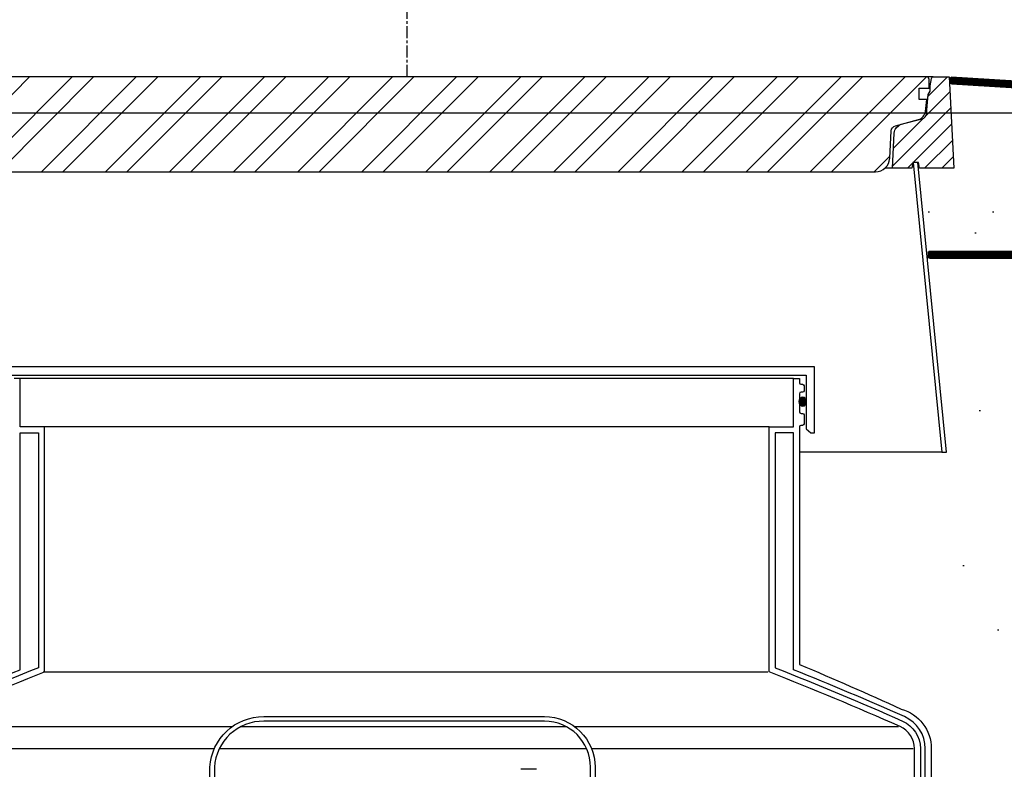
# Model space of a CAD drawing. Extents: x -169 to 6736, y -208 to 3022.
# Tile 398 of 656: x 1855 to 1896, y 957 to 988. Entities that reach past the tile are written whole.
import ezdxf

# ---------------------------------------------------------------- set-up
doc = ezdxf.new("R2010")
doc.units = 0
doc.header["$MEASUREMENT"] = 0
doc.header["$PDSIZE"] = 1
doc.linetypes.add('CENTER1', pattern=[0.6625, 0.5, -0.075, 0.0125, -0.075])
doc.layers.get('DEFPOINTS').update_dxf_attribs({"linetype": 'CONTINUOUS'})
for name, color, linetype in [('CENTERLINE', 3, 'CENTER1'), ('CONCRETE-HATCH', 2, 'CONTINUOUS'), ('DIM', 3, 'CONTINUOUS'), ('FREEZE-LINES', 8, 'CONTINUOUS'), ('FRP-SUMP', 2, 'CONTINUOUS'), ('PEAGRAVEL-HATCH', 3, 'CONTINUOUS'), ('PROBE', 2, 'CONTINUOUS'), ('SUB-PUMP', 4, 'CONTINUOUS'), ('TANK-MANHOLE-40', 2, 'CONTINUOUS'), ('TANK-MANHOLE-COVER-40', 2, 'CONTINUOUS'), ('TANK-MANHOLE-COVER-HATCH-40', 252, 'CONTINUOUS'), ('TANK-MANHOLE-HATCH-40', 7, 'CONTINUOUS'), ('TANK-SLAB', 6, 'CONTINUOUS')]:
    doc.layers.add(name, color=color, linetype=linetype)
doc.styles.add('SIMPLEX', font='simplex')
doc.dimstyles.new('DIM64', dxfattribs={"dimscale": 64, "dimtxt": 0.09375, "dimasz": 0.09375, "dimexe": 0.0625, "dimexo": 0.0625, "dimgap": 0.046875, "dimtad": 1, "dimdec": 4, "dimzin": 3, "dimdsep": 46, "dimlunit": 4, "dimtxsty": 'SIMPLEX', "dimcen": 0, "dimclrd": 256, "dimclre": 256, "dimclrt": 256, "dimadec": 0, "dimazin": 0, "dimtfac": 1, "dimtdec": 4, "dimtmove": 0, "dimatfit": 3, "dimfxl": 1, "dimfrac": 2, "dimtolj": 1, "dimtzin": 0, "dimarcsym": 0})

# ---------------------------------------------------------------- blocks, each defined once
blk = doc.blocks.new('*D109')
at = {"layer": 'DEFPOINTS', "color": 0, "transparency": 16777216}
for p in [(1368.586, 978.296), (2031.811, 978.015), (1368.586, 700.523)]:
    blk.add_point(p, dxfattribs=at)
at = {"layer": 'DIM', "lineweight": -2, "transparency": 16777216}
for p, q in [((1368.586, 974.296), (1368.586, 696.523)), ((2031.811, 974.015), (2031.811, 696.523)), ((2025.811, 700.523), (1374.586, 700.523))]:
    blk.add_line(p, q, dxfattribs=at)
at = {"layer": 'DIM', "transparency": 16777216}
for points in [[(1374.586, 701.523), (1374.586, 699.523), (1368.586, 700.523)], [(2025.811, 701.523), (2025.811, 699.523), (2031.811, 700.523)]]:
    blk.add_solid(points, dxfattribs=at)
at = {"layer": 'DIM', "transparency": 16777216, "insert": (1700.199, 708.095), "char_height": 6, "attachment_point": 5, "style": 'SIMPLEX'}
blk.add_mtext('\\A1;55\'-3 1/4" (F.V. TANK SLAB)', dxfattribs=at)

msp = doc.modelspace()

# ---------------------------------------------------------------- hatches: boundary and pattern name
at = {"layer": 'CONCRETE-HATCH'}
h = msp.add_hatch(dxfattribs=at)
h.set_pattern_fill('AR-CONC', color=256, scale=2.67, style=0)
h.set_pattern_definition([(50, (1901.361, 979.921), (19.151, -1.675), [2.0025, -22.0275]), (355, (1901.361, 979.921), (-3.705, 20.084), [1.602, -17.622]), (100.45, (1902.957, 979.782), (15.446, 18.408), [1.702, -18.7205]), (46.18, (1901.36, 985.261), (28.495, -4.42), [3.004, -33.041]), (96.64, (1903.736, 984.893), (24.955, 26.01), [2.553, -28.081]), (351.18, (1901.36, 985.26), (24.955, 26.01), [2.403, -26.433]), (21, (1904.031, 983.926), (15.937, -10.75), [2.0025, -22.0275]), (326, (1904.031, 983.926), (6.497, 19.362), [1.602, -17.622]), (71.45, (1905.36, 983.03), (22.434, 8.612), [1.702, -18.7205]), (37.5, (1901.361, 979.921), (0.3247, 8.8883), [0, -17.4084, 0, -17.889, 0, -17.6887]), (7.5, (1901.361, 979.921), (7.024, 10.531), [0, -10.1994, 0, -17.008, 0, -6.7417]), (327.5, (1895.407, 979.921), (14.253, -0.6022), [0, -6.675, 0, -20.826, 0, -27.6345]), (317.5, (1892.737, 979.921), (15.571, 2.673), [0, -8.6775, 0, -13.8306, 0, -19.6245])])
h.paths.add_polyline_path([(1910.48306, 982.19597), (1910.45656, 982.24588), (1910.41173, 982.27266), (1910.02583, 982.27266), (1909.81791, 983.04944), (1896.77365, 983.04944), (1892.92737, 983.53023), (1893.13018, 979.94608), (1891.62612, 979.94608), (1891.94322, 976.61194), (1910.48306, 976.61194)])
at = {"layer": 'FRP-SUMP'}
h = msp.add_hatch(color=256, dxfattribs=at)
edge = h.paths.add_edge_path()
edge.add_ellipse((1887.54012, 972.07723), major_axis=(0, 0.2), ratio=0.72085956, start_angle=282.678211, end_angle=431.031832)
edge.add_line((1887.40378, 972.14223), (1887.40378, 972.01222))
edge.add_ellipse((1887.54012, 972.07723), major_axis=(0, 0.2), ratio=0.72085956, start_angle=108.968168, end_angle=257.321789)
edge.add_line((1887.68078, 972.03333), (1887.68078, 972.12112))
at = {"layer": 'PEAGRAVEL-HATCH'}
h = msp.add_hatch(dxfattribs=at)
h.set_pattern_fill('AR-SAND', color=256, scale=7.5, style=0)
h.set_pattern_definition([(37.5, (1889.872, 854.523), (-0.47245, 14.4512), [0, -11.4, 0, -12.75, 0, -12.1875]), (7.5, (1889.872, 854.523), (13.2733, 21.166), [0, -6.15, 0, -10.275, 0, -3.9375]), (327.5, (1880.647, 854.523), (23.3561, 0.0424), [0, -3.75, 0, -13.5, 0, -17.625]), (317.5, (1880.647, 854.523), (22.546, 6.5826), [0, -1.875, 0, -8.85, 0, -10.125])])
edge = h.paths.add_edge_path()
edge.add_line((1987.37689, 978.01471), (1897.0206, 978.01471))
edge.add_line((1897.0206, 978.01471), (1897.0206, 976.75093))
edge.add_line((1897.0206, 976.75093), (1897.00608, 973.7036))
edge.add_line((1897.00608, 973.7036), (1892.87495, 973.7036))
edge.add_line((1892.87495, 973.7036), (1892.87495, 930.05404))
edge.add_line((1892.87495, 930.05404), (1890.16072, 930.05404))
edge.add_arc((1890.80992, 930.05404), 0.6492, 180, 270)
edge.add_line((1890.80992, 929.40484), (1890.80992, 929.05328))
edge.add_line((1890.80992, 929.05328), (1893.62111, 929.05328))
edge.add_arc((1893.62111, 923.05328), 6, 0, 90, ccw=False)
edge.add_line((1899.62111, 923.05328), (1899.62111, 915.52328))
edge.add_line((1899.62111, 915.52328), (1900.66072, 915.52328))
edge.add_line((1900.66072, 915.52328), (1901.66072, 917.52328))
edge.add_line((1901.66072, 917.52328), (1906.66072, 917.52328))
edge.add_line((1906.66072, 917.52328), (1907.66072, 915.52328))
edge.add_line((1907.66072, 915.52328), (1912.19673, 915.52328))
edge.add_arc((1909.34426, 854.52328), 61.06666, 0, 87.3226925, ccw=False)
edge.add_line((1970.41092, 854.52328), (1972.16709, 854.52328))
edge.add_line((1972.16709, 854.52328), (1997.56144, 946.07721))
edge.add_line((1997.56144, 946.07721), (1987.37689, 946.07721))
edge.add_line((1987.37689, 946.07721), (1987.37689, 978.01471))
at = {"layer": 'TANK-MANHOLE-COVER-HATCH-40'}
h = msp.add_hatch(dxfattribs=at)
h.set_pattern_fill('ANSI32', color=256, scale=5, style=0)
h.set_pattern_definition([(45, (294.2077, 981.5875), (-1.3258252, 1.3258252), []), (45, (295.0916, 981.5875), (-1.3258252, 1.3258252), [])])
edge = h.paths.add_edge_path()
edge.add_line((1851.75851, 981.58755), (1890.54905, 981.58755))
edge.add_arc((1890.54905, 982.1781), 0.59055, 270, 357.000156)
edge.add_line((1891.13879, 982.14719), (1891.19797, 983.27639))
edge.add_arc((1891.43386, 983.26403), 0.23622, 465, 537.000156, ccw=False)
edge.add_line((1891.37273, 983.4922), (1892.32534, 983.74746))
edge.add_arc((1892.22345, 984.12774), 0.3937, 285, 353.688971)
edge.add_line((1892.61476, 984.08446), (1892.66953, 984.57967))
edge.add_line((1892.66953, 984.57967), (1892.35457, 984.57967))
edge.add_line((1892.35457, 984.57967), (1892.35457, 985.05211))
edge.add_line((1892.35457, 985.05211), (1892.76795, 985.05211))
edge.add_line((1892.76795, 985.05211), (1892.76795, 985.42613))
edge.add_line((1892.76795, 985.42613), (1892.71681, 985.51471))
edge.add_line((1892.71681, 985.51471), (1849.59075, 985.51471))
edge.add_line((1849.59075, 985.51471), (1849.53961, 985.42613))
edge.add_line((1849.53961, 985.42613), (1849.53961, 985.05211))
edge.add_line((1849.53961, 985.05211), (1849.95299, 985.05211))
edge.add_line((1849.95299, 985.05211), (1849.95299, 984.57967))
edge.add_line((1849.95299, 984.57967), (1849.63803, 984.57967))
edge.add_line((1849.63803, 984.57967), (1849.6928, 984.08446))
edge.add_arc((1850.08412, 984.12774), 0.3937, 186.311029, 255)
edge.add_line((1849.98222, 983.74746), (1850.93484, 983.4922))
edge.add_arc((1850.8737, 983.26403), 0.23622, 362.999844, 435, ccw=False)
edge.add_line((1851.10959, 983.27639), (1851.16877, 982.14719))
edge.add_arc((1851.75851, 982.1781), 0.59055, 182.999844, 270)
at = {"layer": 'TANK-MANHOLE-HATCH-40', "linetype": 'Continuous'}
h = msp.add_hatch(dxfattribs=at)
h.set_pattern_fill('LINE', color=256, scale=4, angle=45, style=0)
h.set_pattern_definition([(45, (-1209.0571, 0), (-0.35355339, 0.35355339), [])])
h.paths.add_polyline_path([(1893.59473, 985.51471), (1892.93934, 985.51471, 0.36397023), (1892.8618, 985.44965), (1892.80732, 985.1407), (1892.80732, 984.92275), (1892.72858, 984.78637), (1892.65899, 983.99092, -0.31529879), (1892.48481, 983.78333), (1891.61868, 983.55126, 0.3249197), (1891.32742, 983.19157), (1891.25109, 981.73519), (1892.05701, 981.73519), (1892.09866, 981.97141), (1892.31101, 981.97141), (1892.33488, 981.97141), (1892.37654, 981.73519), (1893.7928, 981.73519)])

# ---------------------------------------------------------------- linework, layer by layer
at = {"layer": 'CENTERLINE'}
msp.add_line((1871.16784, 985.51471), (1871.16784, 1029.15474), dxfattribs=at)
at = {"layer": 'FREEZE-LINES', "linetype": 'Continuous'}
msp.add_line((1931.94521, 984.01471), (1465.78697, 984.01471), dxfattribs=at)
at = {"layer": 'FRP-SUMP', "color": 7, "linetype": 'Continuous'}
for p, q in [((1887.15378, 973.03161), (1855.15378, 973.03161)), ((1886.15378, 971.03161), (1856.15378, 971.03161)), ((1856.0962, 960.89107), (1886.0962, 960.89107)), ((1850.68408, 958.63069), (1863.93133, 958.63069)), ((1864.29148, 958.63069), (1877.74431, 958.63069)), ((1878.09468, 958.63069), (1891.50833, 958.63069)), ((1850.08908, 957.71638), (1863.18676, 957.71638)), ((1863.39327, 957.71638), (1878.59357, 957.71638)), ((1878.79672, 957.71638), (1892.10332, 957.71638))]:
    msp.add_line(p, q, dxfattribs=at)
at = {"layer": 'FRP-SUMP'}
msp.add_lwpolyline([(1888.03091, 970.79041), (1888.03091, 973.51489), (1854.27665, 973.51489), (1854.27665, 970.79041), (1854.43527, 970.79041), (1854.62678, 970.95111), (1854.62678, 973.16476), (1887.68078, 973.16476), (1887.68078, 970.95111), (1887.87229, 970.79041), (1888.03091, 970.79041)], dxfattribs=at)
for points in [[(1850.74166, 958.63072, -0.01067744), (1856.15378, 960.8911), (1856.15378, 971.03161), (1855.15378, 971.03161), (1855.15378, 973.03161), (1854.90378, 973.03161)], [(1892.1609, 944.02096), (1892.1609, 957.71641, 0.29672907), (1891.5659, 958.63072, 0.01067744), (1886.15378, 960.8911), (1886.15378, 971.03161), (1887.15378, 971.03161), (1887.15378, 973.03161), (1887.40378, 973.03161), (1887.40378, 972.85473, 0.41421356), (1887.46378, 972.79473), (1887.53378, 972.79473, -0.41421356), (1887.59378, 972.73473), (1887.59378, 972.52911, -0.41421356), (1887.53128, 972.46661), (1887.46878, 972.46661, 0.38676832), (1887.40378, 972.40411), (1887.40378, 971.65411, 0.38676832), (1887.46878, 971.59161), (1887.53128, 971.59161, -0.41421356), (1887.59378, 971.52911), (1887.59378, 971.15411, -0.41421356), (1887.53128, 971.09161), (1887.46378, 971.09161, 0.41421356), (1887.40378, 971.03161), (1887.40725, 961.19658, -0.00822165), (1891.61701, 959.35408, -0.33671624), (1892.8609, 957.71641), (1892.8609, 944.02096)], [(1850.55941, 959.04216, -0.0090466), (1855.15378, 960.97863), (1855.15378, 970.78161), (1855.90378, 970.78161), (1855.90378, 961.06138, 0.01036772), (1850.64041, 958.8593, 0.29672907)], [(1892.6109, 944.02096), (1892.6109, 957.71641, 0.29672907), (1891.74816, 959.04216, 0.0090466), (1887.15378, 960.97863), (1887.15378, 970.78161), (1886.40378, 970.78161), (1886.40378, 961.06138, -0.01036772), (1891.66716, 958.8593, -0.29672907), (1892.4109, 957.71641), (1892.4109, 944.02096)]]:
    msp.add_lwpolyline(points, format="xyb", dxfattribs=at)
msp.add_ellipse((1887.54012, 972.07723), major_axis=(0, 0.2), ratio=0.72085956, dxfattribs=at)
at = {"layer": 'PROBE'}
msp.add_lwpolyline([(1863.00245, 952.83527), (1863.00245, 956.94768, -0.40047434), (1865.23756, 959.04143), (1876.84918, 959.04143, -0.41421356), (1878.94293, 956.94768), (1878.94293, 955.60579), (1878.75543, 955.60579), (1878.75543, 956.94768, 0.41421356), (1876.84918, 958.85393), (1865.23756, 958.85393, 0.39914995), (1863.18995, 956.94768), (1863.18995, 952.83527)], format="xyb", close=True, dxfattribs=at)
at = {"layer": 'SUB-PUMP', "color": 2, "linetype": 'Continuous'}
msp.add_line((1876.51526, 956.86097), (1875.86574, 956.86097), dxfattribs=at)
at = {"layer": 'TANK-MANHOLE-40', "color": 7}
for p, q in [((1892.93934, 985.51471), (1849.36822, 985.51471)), ((1891.25109, 981.73519), (1890.93966, 981.73519))]:
    msp.add_line(p, q, dxfattribs=at)
at = {"layer": 'TANK-MANHOLE-40', "color": 7, "linetype": 'Continuous'}
msp.add_line((1893.29441, 969.98346), (1887.40415, 969.98346), dxfattribs=at)
at = {"layer": 'TANK-MANHOLE-40', "linetype": 'Continuous'}
msp.add_lwpolyline([(1892.09866, 981.97141), (1892.05701, 981.73519), (1891.25109, 981.73519), (1891.32742, 983.19157, -0.3249197), (1891.61868, 983.55126), (1892.48481, 983.78333, 0.31529879), (1892.65899, 983.99092), (1892.72858, 984.78637), (1892.80732, 984.92275), (1892.80732, 985.1407), (1892.8618, 985.44965, -0.36397023), (1892.93934, 985.51471), (1893.59473, 985.51471), (1893.7928, 981.73519), (1892.37654, 981.73519), (1892.33488, 981.97141)], format="xyb", close=True, dxfattribs=at)
msp.add_lwpolyline([(1892.10691, 981.97141), (1893.29441, 969.98346), (1893.48289, 969.98346), (1892.29539, 981.97141)], close=True, dxfattribs=at)
at = {"layer": 'TANK-MANHOLE-COVER-40', "linetype": 'Continuous'}
msp.add_lwpolyline([(1851.75851, 981.58755), (1890.54905, 981.58755, 0.39896034), (1891.13879, 982.14719), (1891.19797, 983.27639, -0.32492045), (1891.37273, 983.4922), (1892.32534, 983.74746, 0.30902091), (1892.61476, 984.08446), (1892.66953, 984.57967), (1892.35457, 984.57967), (1892.35457, 985.05211), (1892.76795, 985.05211), (1892.76795, 985.42613), (1892.71681, 985.51471), (1849.59075, 985.51471), (1849.53961, 985.42613), (1849.53961, 985.05211), (1849.95299, 985.05211), (1849.95299, 984.57967), (1849.63803, 984.57967), (1849.6928, 984.08446, 0.30902091), (1849.98222, 983.74746), (1850.93484, 983.4922, -0.32492045), (1851.10959, 983.27639), (1851.16877, 982.14719, 0.39896034)], format="xyb", close=True, dxfattribs=at)
at = {"layer": 'TANK-SLAB'}
for p, q in [((1892.76085, 978.29596), (1987.37689, 978.29596)), ((1892.78759, 978.01471), (1987.37689, 978.01471))]:
    msp.add_line(p, q, dxfattribs=at)
at = {"layer": 'TANK-SLAB', "const_width": 0.29}
for points in [[(1893.63211, 985.36981), (1901.76243, 984.83833), (1981.11172, 984.36989)], [(1892.71137, 978.15534), (1987.37634, 978.15534)]]:
    msp.add_lwpolyline(points, dxfattribs=at)
at = {"layer": 'TANK-SLAB'}
for points in [[(1893.6757, 985.51471), (1901.77271, 985.01471), (1981.08161, 984.51403)], [(1893.69065, 985.22941), (1901.77271, 984.73346), (1981.09144, 984.23278)]]:
    msp.add_lwpolyline(points, dxfattribs=at)

# ---------------------------------------------------------------- dimensions: what is measured, and where the dimension line sits
at = {"layer": 'DIM'}
dim = msp.add_linear_dim(base=(1368.58612, 700.52328), p1=(2031.81144, 978.01471), p2=(1368.58612, 978.29596), angle=180, text='<> (F.V. TANK SLAB)', dimstyle='DIM64', dxfattribs=at)
dim.commit()
dim.dimension.update_dxf_attribs({"geometry": '*D109', "text_midpoint": (1700.19878, 708.09471)})

doc.saveas('drawing.dxf')
